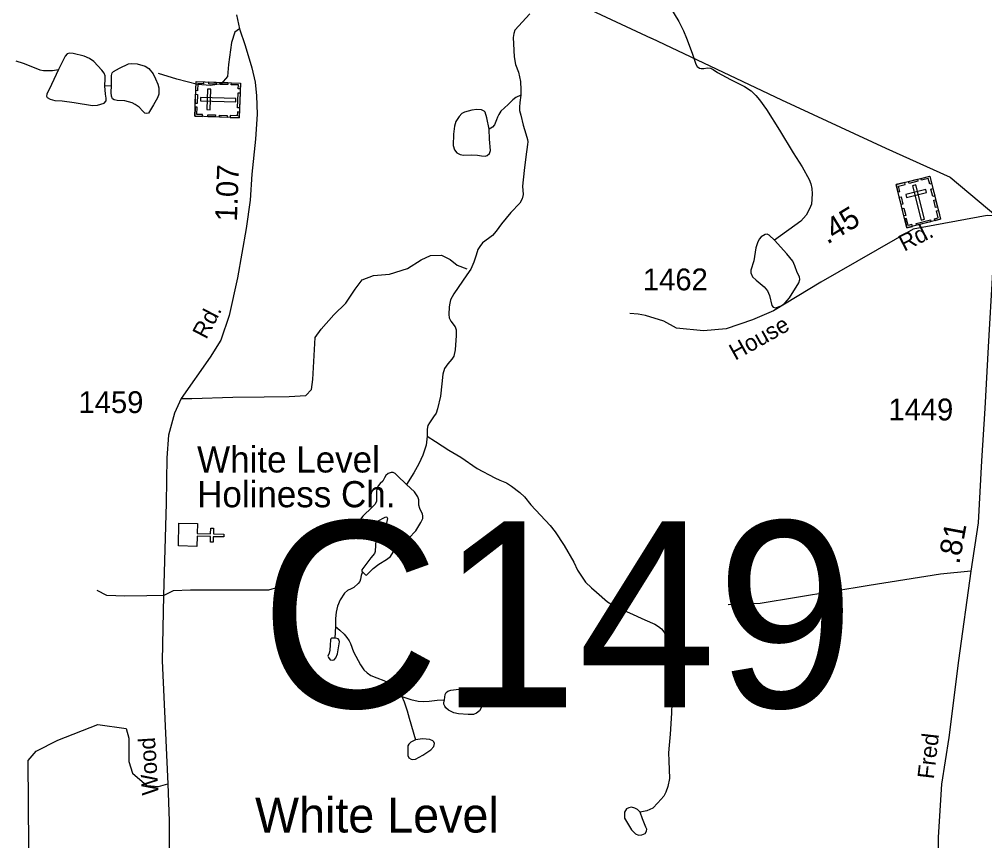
# Model space of a CAD drawing. Extents: x 2126262 to 2293712, y 749403 to 919119.
# Drawn here: x 2254809 to 2260344, y 868903 to 873609 of the extents above; entities that cross this region are included whole.
import ezdxf

# ---------------------------------------------------------------- set-up
doc = ezdxf.new("R2010")
doc.units = 0
for name, color, linetype in [('Exist Civil Demographics Community Label', 7, 'Continuous'), ('Exist Cultural Cemetery CELL', 7, 'Continuous'), ('Exist Cultural Church CELL', 7, 'Continuous'), ('Exist Cultural Church Label', 7, 'Continuous'), ('Exist Hydrographic Misc Water Feature', 7, 'Continuous'), ('Exist Hydrographic Pond Under 1500 Sq Ft', 7, 'Continuous'), ('Exist Road Non-System Type 51', 7, 'Continuous'), ('Exist Road Secondary Mileage Hundredths English Label', 7, 'Continuous'), ('Exist Road Secondary Structure Culvert Number Label', 7, 'Continuous'), ('Exist Road Secondary Type 41 Attributed', 7, 'Continuous'), ('Exist Road Secondary Type 51 Attributed', 7, 'Continuous'), ('Exist Road Secondary Type 51 Label', 7, 'Continuous'), ('Exist Road Secondary Type 51 Number Label', 7, 'Continuous'), ('Exist Utilities Electrical Transmission Line', 7, 'Continuous')]:
    doc.layers.add(name, color=color, linetype=linetype)

msp = doc.modelspace()

# ---------------------------------------------------------------- linework, layer by layer
at = {"layer": 'Exist Cultural Cemetery CELL'}
for points in [[(2255815.3, 873053.3), (2255822, 873252.3), (2256076.5, 873243.6), (2256069.8, 873044.7)], [(2255865.4, 873250.9), (2255865, 873239.5), (2255832.8, 873240.6), (2255831.5, 873200.1), (2255820.3, 873200.5), (2255822.1, 873252.4)], [(2255938, 873237), (2255894.7, 873238.5), (2255895.1, 873249.9), (2255938.4, 873248.4)], [(2256003.9, 873234.7), (2255960.6, 873236.2), (2255961, 873247.6), (2256004.3, 873246.1)], [(2255884.7, 873091.8), (2255903.3, 873091.2), (2255907.3, 873208.8), (2255888.7, 873209.5)], [(2256075.4, 873210.5), (2256063.9, 873210.9), (2256064.7, 873232.9), (2256024.3, 873234.3), (2256024.7, 873245.4), (2256076.5, 873243.6)], [(2255817.8, 873127.3), (2255819.6, 873179.1), (2255831, 873178.8), (2255829.2, 873127)], [(2255848.3, 873161.3), (2255847.6, 873142.6), (2256050.3, 873135.7), (2256050.9, 873154.4)], [(2256060.2, 873102.5), (2256063.1, 873187.3), (2256074.5, 873186.9), (2256071.6, 873102.1)], [(2255858.6, 873051.8), (2255858.9, 873063.2), (2255826.8, 873064.3), (2255828.2, 873104.8), (2255817, 873105.2), (2255815.3, 873053.3)], [(2255932.7, 873049.3), (2255889.4, 873050.8), (2255889.8, 873062.2), (2255933.1, 873060.7)], [(2255999.9, 873047), (2255956.6, 873048.5), (2255957, 873059.9), (2256000.2, 873058.4)], [(2256070.8, 873077.7), (2256059.3, 873078.1), (2256058.6, 873056.1), (2256018.2, 873057.5), (2256017.8, 873046.4), (2256069.7, 873044.6)], [(2259835.5, 872661.6), (2260028.6, 872710), (2260090.6, 872463), (2259897.5, 872414.6)], [(2260039.2, 872668), (2260028.2, 872665.2), (2260020.4, 872696.4), (2259981.1, 872686.6), (2259978.3, 872697.4), (2260028.7, 872710)], [(2259846.1, 872619.6), (2259857.1, 872622.3), (2259849.2, 872653.5), (2259888.6, 872663.4), (2259885.9, 872674.2), (2259835.5, 872661.6)], [(2259907.4, 872679.6), (2259957.6, 872692.2), (2259960.4, 872681.1), (2259910.1, 872668.5)], [(2259948.4, 872659.7), (2259930.3, 872655.1), (2259979.6, 872458.4), (2259997.7, 872463)], [(2260046, 872594.3), (2260035.4, 872636.3), (2260046.5, 872639.1), (2260057, 872597.1)], [(2259864.1, 872547.6), (2259853.5, 872589.6), (2259864.6, 872592.4), (2259875.1, 872550.4)], [(2259891.7, 872605.5), (2259896.2, 872587.4), (2260010.4, 872616), (2260005.9, 872634.1)], [(2259880.4, 872482.4), (2259869.9, 872524.4), (2259880.9, 872527.2), (2259891.5, 872485.2)], [(2260062, 872530.4), (2260051.4, 872572.4), (2260062.5, 872575.2), (2260073, 872533.1)], [(2260058.4, 872455), (2260055.7, 872466.1), (2260077, 872471.5), (2260067.2, 872510.7), (2260078, 872513.4), (2260090.6, 872463)], [(2259929.5, 872422.7), (2259926.8, 872433.8), (2259905.4, 872428.5), (2259895.6, 872467.7), (2259884.8, 872465), (2259897.4, 872414.6)], [(2259950.4, 872439.7), (2260032.7, 872460.4), (2260035.5, 872449.3), (2259953.2, 872428.7)]]:
    msp.add_lwpolyline(points, close=True, dxfattribs=at)
at = {"layer": 'Exist Cultural Church CELL'}
msp.add_lwpolyline([(2255830.5, 870719.8), (2255829.3, 870662.9), (2255905.4, 870661.1), (2255906.2, 870693.1), (2255922.1, 870692.7), (2255921.4, 870660.7), (2255981.5, 870659.3), (2255981.2, 870643.3), (2255921, 870644.7), (2255920.3, 870612.7), (2255904.3, 870613.1), (2255905.1, 870645.1), (2255828.9, 870646.8), (2255827.5, 870589.2), (2255721.1, 870591.7), (2255724.1, 870722.3)], close=True, dxfattribs=at)
at = {"layer": 'Exist Hydrographic Misc Water Feature'}
for p, q in [((2255299.2, 873227.4), (2255337.4, 873229.1)), ((2256621.9, 870130.7), (2256618.5, 870062.9))]:
    msp.add_line(p, q, dxfattribs=at)
for points in [[(2257735, 873640.4), (2257649.4, 873546.3), (2257643.4, 873527.6), (2257640.9, 873505.6), (2257641.7, 873468.2), (2257646, 873393.2), (2257653.6, 873349.1), (2257670.6, 873306.7), (2257682.4, 873253.2), (2257684.1, 873205.7), (2257683.3, 873173.5)], [(2258541.8, 873673.9), (2258589.3, 873595.8), (2258617.3, 873543.8), (2258633.4, 873501.4), (2258666.4, 873415.8), (2258686.8, 873351.3), (2258696.1, 873337.7), (2258708, 873329.3), (2258719, 873326.7), (2258733.4, 873327.6), (2258753.8, 873330.1), (2258771.6, 873328.4), (2258787.7, 873321.6), (2258811.4, 873303.8), (2258886.3, 873263.5), (2258966, 873223.7), (2259004.2, 873199.1), (2259032.1, 873172.8), (2259052.5, 873147.3), (2259093.2, 873093), (2259167.8, 872974.7), (2259244.9, 872844.1), (2259296.2, 872764), (2259336.9, 872690.2), (2259346.2, 872665.6), (2259353, 872640.2), (2259353.8, 872608.8), (2259350.4, 872549.4), (2259339.4, 872523.1), (2259319.9, 872487.5), (2259288.6, 872453.1), (2259139.4, 872344.5)], [(2255299.2, 873227.4), (2255301.8, 873267.3), (2255300.9, 873285.1), (2255295.8, 873299.5), (2255282.3, 873317.3), (2255236.5, 873367.3), (2255211.1, 873385.2), (2255181.4, 873397), (2255117.8, 873412.3), (2255096.6, 873414.8), (2255083.1, 873410.6), (2255072, 873397), (2255053.4, 873359.7), (2255034.2, 873321.2)], [(2254789.2, 873370.4), (2254831.6, 873357.7), (2254902.8, 873329.7), (2254927.3, 873319.5), (2254946.8, 873316.1), (2254972.3, 873316.1), (2254998.5, 873316.1), (2255034.2, 873321.2)], [(2255034.2, 873321.2), (2254993.2, 873235.9), (2254966.1, 873179.1), (2254964.4, 873168), (2254968.6, 873160.4), (2254985.6, 873151.9), (2255011.9, 873144.3), (2255054.2, 873140.9), (2255123.8, 873131.6), (2255228.9, 873114.6), (2255256.8, 873116.3), (2255295.8, 873128.2), (2255306, 873140.9), (2255306.9, 873157.8), (2255302.6, 873180.7), (2255299.2, 873227.4)], [(2257683.3, 873173.5), (2257679.2, 873133.2), (2257675.8, 873106.1), (2257675.8, 873086.5), (2257683.4, 873059.4), (2257697, 873001.7), (2257712.3, 872952.5), (2257721.6, 872921.2), (2257724.1, 872906.7), (2257723.3, 872892.3), (2257713.1, 872821.6), (2257703.8, 872743.5), (2257694.5, 872652.8), (2257697, 872604.4), (2257692.8, 872579.8), (2257679.2, 872555.2), (2257626.7, 872502.4), (2257573.2, 872437.9), (2257541.9, 872395.5), (2257521.5, 872370.9), (2257498.7, 872352.3), (2257463.9, 872327.7), (2257449.5, 872308.2), (2257437.6, 872289.5), (2257427.4, 872257.3), (2257414.7, 872217.4), (2257397.8, 872177.5), (2257374.9, 872145.8), (2257299.4, 872035.6), (2257280.8, 872000.8), (2257276.6, 871982.1), (2257274, 871961.8), (2257271.8, 871918.2), (2257274.3, 871897.8), (2257283.7, 871879.1), (2257307.4, 871846.1), (2257314.2, 871829.1), (2257313.3, 871796.9), (2257308.3, 871714.6), (2257300.6, 871679.8), (2257287.9, 871661.2), (2257265, 871634.9), (2257247.2, 871608.3), (2257237, 871575.2), (2257231.1, 871520.1), (2257223.5, 871449.7), (2257207.4, 871377.6), (2257198.1, 871352.2), (2257183.6, 871332.1), (2257159.9, 871296.5), (2257151.4, 871282.1), (2257147.2, 871260), (2257147.2, 871221)], [(2257683.3, 873173.5), (2257655.3, 873160.3), (2257638.4, 873146.8), (2257612.1, 873120.5), (2257570.5, 873082.3), (2257557.8, 873062.8), (2257550.2, 873048.4), (2257545.1, 873032.3), (2257532.4, 873005.1), (2257522.2, 872990.7), (2257512.9, 872984.8), (2257502.7, 872978.8)], [(2257147.2, 871221), (2257141, 871168.2), (2257123.2, 871111.4), (2257100.3, 871062.2), (2257070.6, 871009.6), (2257028.3, 870943.5)], [(2257147.2, 871221), (2257194.7, 871190.5), (2257271.8, 871139.6), (2257340.5, 871100.6), (2257434.6, 871036.1), (2257535.9, 870981.5), (2257564.7, 870968.8), (2257602, 870952.7), (2257630, 870934.8), (2257679.1, 870898.4), (2257705.4, 870872.1), (2257741.8, 870828), (2257852.9, 870708.4), (2257880.4, 870671.7), (2257932.2, 870593.7), (2257987.3, 870498.7), (2258009.3, 870453.7), (2258055.1, 870384.2), (2258089, 870351.1), (2258117.8, 870326.5), (2258181.4, 870272.2), (2258228.8, 870243.4), (2258307.7, 870207.8), (2258395.8, 870168.2), (2258452.6, 870143.6)], [(2256776.7, 870443), (2256768.3, 870422.1), (2256765.7, 870400.9), (2256760.6, 870387.3), (2256752.2, 870377.1), (2256727.6, 870353.4), (2256712.3, 870345.7), (2256691.1, 870337.3), (2256673.3, 870321.2), (2256647.9, 870283), (2256632.6, 870247.4), (2256625.3, 870212.2), (2256621, 870176.5), (2256621.9, 870130.7)], [(2256621.9, 870130.7), (2256647.3, 870108.7), (2256671.9, 870085.8), (2256687.1, 870068), (2256700.7, 870048.5), (2256708.3, 870033.2), (2256725.3, 869985.7), (2256738.8, 869959.4), (2256764.3, 869909.8), (2256783.8, 869882.6), (2256804.1, 869864.8), (2256824.5, 869849.6), (2256858.4, 869835.1), (2256898.2, 869820.7), (2256947, 869796.4), (2256967.3, 869778.6), (2256981.7, 869761.6), (2257002.9, 869728.5)], [(2258452.6, 870143.6), (2258473.8, 870130.1), (2258489.9, 870116.5), (2258503.5, 870098.7), (2258517.1, 870074.9), (2258527.2, 870050.3), (2258530.6, 870030.8), (2258539.7, 869970.2), (2258549, 869861.6), (2258551.6, 869748), (2258548.2, 869634), (2258539.7, 869513.5), (2258533.8, 869450.8), (2258530.4, 869407.2), (2258532.9, 869359.7), (2258537.2, 869259.6), (2258527.8, 869212.9), (2258515.1, 869180.7), (2258504.9, 869157.8)], [(2257002.9, 869728.5), (2257052.9, 869712.4), (2257096.2, 869703.1), (2257125, 869701.4), (2257158.9, 869702.2), (2257204.7, 869708.2), (2257246.2, 869710.7)], [(2257002.9, 869728.5), (2257015.6, 869698), (2257031.7, 869647.9), (2257043.6, 869604.2), (2257080, 869481.2)], [(2258504.9, 869157.8), (2258470.2, 869119.9), (2258440.5, 869089.3), (2258405.8, 869073.2), (2258367.6, 869066.4)]]:
    msp.add_lwpolyline(points, dxfattribs=at)
for points in [[(2255337.4, 873229.1), (2255337.9, 873286.2), (2255341.3, 873301.4), (2255348.9, 873310.8), (2255382.8, 873328.6), (2255434.5, 873353.2), (2255454.9, 873355.7), (2255485.4, 873353.2), (2255530.3, 873340.5), (2255552.3, 873327.7), (2255576.9, 873297.2), (2255589.6, 873268.4), (2255602.4, 873237), (2255608.3, 873215.8), (2255609.1, 873200.5), (2255608.3, 873180.2), (2255600.7, 873159.8), (2255577.8, 873119.1), (2255549, 873070.7), (2255539.6, 873069), (2255529.5, 873071.6), (2255517.6, 873082.6), (2255496.4, 873106.4), (2255472.7, 873121.6), (2255456.6, 873130.1), (2255413.3, 873141.1), (2255369.2, 873143.7), (2255352.3, 873147.1), (2255343.8, 873153.9), (2255337, 873169.1), (2255336.2, 873190.3)], [(2257502.7, 872978.8), (2257490.2, 873044.1), (2257480, 873077.2), (2257473.2, 873083.2), (2257459.7, 873089.9), (2257431.7, 873092.5), (2257402.9, 873089.1), (2257361.3, 873076.4), (2257346.1, 873068.7), (2257330, 873052.6), (2257312.2, 873023.8), (2257303.7, 872995.8), (2257297.7, 872951.7), (2257296.9, 872885.5), (2257304.5, 872861.8), (2257318.1, 872844.8), (2257335.9, 872834.6), (2257355.4, 872830.4), (2257402, 872832.1), (2257435.1, 872831.2), (2257459.7, 872826.2), (2257480, 872824.5), (2257491.9, 872829.5), (2257503.7, 872840.6), (2257509.7, 872857.5), (2257505.4, 872922)], [(2256618.5, 870062.9), (2256599, 870062.9), (2256594.7, 870059.5), (2256593, 870054.4), (2256591.4, 870023.9), (2256589.7, 869995), (2256585.4, 869977.2), (2256578.6, 869960.2), (2256581.2, 869951.8), (2256591.4, 869939.9), (2256604.9, 869936.5), (2256614.2, 869939.9), (2256624.4, 869950.1), (2256633.7, 869973.8), (2256644.8, 870041.7), (2256642.2, 870051.8), (2256637.1, 870058.6), (2256630.3, 870062)], [(2257246.2, 869710.7), (2257249.6, 869741.2), (2257255.5, 869752.3), (2257264.8, 869759.9), (2257282.6, 869765.8), (2257328.4, 869770.9), (2257373.3, 869775.2), (2257406.4, 869773.5), (2257425.1, 869766.7), (2257440.3, 869754), (2257448.8, 869739.5), (2257454.7, 869714.9), (2257458.1, 869674.2), (2257455.6, 869659.8), (2257447.9, 869647.1), (2257430.1, 869632.7), (2257412.3, 869626.7), (2257381.8, 869626.7), (2257327.6, 869630.1), (2257300.4, 869635.2), (2257269.1, 869651.3), (2257253.8, 869664.1), (2257247.9, 869674.2), (2257242.8, 869685.3), (2257242.8, 869692.9)], [(2257080, 869481.2), (2257053.8, 869467.6), (2257042.7, 869456.6), (2257036.8, 869445.6), (2257036, 869434.5), (2257036, 869390.4), (2257041.9, 869377.7), (2257055.5, 869370.9), (2257065.6, 869368.4), (2257080.9, 869369.2), (2257122.4, 869393), (2257169.1, 869423.5), (2257186, 869443), (2257190.2, 869459.1), (2257186, 869470.2), (2257179.2, 869475.2), (2257163.1, 869482), (2257120.7, 869486.3)], [(2258367.6, 869066.4), (2258353.2, 869081.7), (2258337.9, 869090.2), (2258319.3, 869094.4), (2258304, 869091.9), (2258290.5, 869085.1), (2258279.5, 869067.3), (2258278.6, 869052), (2258278.6, 869032.5), (2258290.5, 869012.2), (2258318.4, 868965.5), (2258341.3, 868941.8), (2258359.1, 868935), (2258378.6, 868935.8), (2258397.3, 868943.5), (2258404.1, 868957), (2258405.8, 868968.1), (2258400.7, 868979.9), (2258382, 869028.3)]]:
    msp.add_lwpolyline(points, close=True, dxfattribs=at)
at = {"layer": 'Exist Hydrographic Pond Under 1500 Sq Ft'}
msp.add_lwpolyline([(2259139.4, 872344.5), (2259107.2, 872372.7), (2259097, 872377), (2259084.3, 872375.3), (2259062.2, 872363.4), (2259050.4, 872349.8), (2259041.9, 872328.6), (2259031.7, 872298.9), (2259019.8, 872225.2), (2259002.9, 872172.6), (2259002.9, 872155.6), (2259012.2, 872134.4), (2259033.4, 872114), (2259079.2, 872076.1), (2259098.7, 872053.2), (2259110.5, 872026.1), (2259124.1, 871968.4), (2259130.9, 871959.1), (2259143.6, 871955.7), (2259175.8, 871966.7), (2259197.9, 871982.8), (2259225, 872012.5), (2259278.4, 872099), (2259284.3, 872117.7), (2259281.8, 872133.8), (2259268.2, 872157.6), (2259255.5, 872197.4), (2259242.8, 872222.9), (2259208.9, 872265.3)], close=True, dxfattribs=at)
for points in [[(2257028.3, 870943.5), (2256976, 870995.6), (2256963.2, 871005.8), (2256951.4, 871011.7), (2256940.3, 871011.7), (2256923.4, 871005.8), (2256910.7, 870995.6), (2256902.2, 870982.1), (2256893.7, 870963.4), (2256877.6, 870949), (2256866.6, 870935.4), (2256859.8, 870922.7), (2256857.3, 870908.3), (2256857.3, 870848), (2256848.8, 870831.9), (2256832.7, 870814.1), (2256778.4, 870763.2), (2256757.2, 870736.1), (2256743.7, 870708.1), (2256744.5, 870697.1), (2256753.9, 870686), (2256766.6, 870681), (2256780.1, 870681), (2256792, 870686), (2256858.1, 870731), (2256910.7, 870758.1), (2256915.8, 870756.4), (2256920, 870748.8), (2256916.6, 870731.8), (2256909.8, 870701.3), (2256900.5, 870690.3), (2256877.6, 870678.4), (2256870.8, 870670.8), (2256862.4, 870652.1), (2256852.2, 870621.6), (2256850.5, 870597), (2256849.6, 870560.1), (2256845.4, 870549.1), (2256824.2, 870523.6), (2256772.5, 870454.1), (2256772.5, 870448.1), (2256776.7, 870443)], [(2256776.7, 870443), (2256792.9, 870426.1), (2256799.6, 870425.2), (2256812.3, 870437.1), (2256838.6, 870463.4), (2256870.8, 870487.1), (2256913.2, 870514.3), (2256936.1, 870532.1), (2256962.4, 870571.1), (2256981, 870591.5), (2257042.9, 870636.4), (2257082.8, 870678), (2257111.6, 870725.5), (2257122.6, 870749.7), (2257122.6, 870764.1), (2257120.9, 870773.4), (2257104.8, 870806.5), (2257098.9, 870825.1), (2257098.9, 870855.7), (2257094.6, 870873.5), (2257074.3, 870902.3), (2257028.3, 870943.5)]]:
    msp.add_lwpolyline(points, dxfattribs=at)
at = {"layer": 'Exist Road Non-System Type 51'}
for points in [[(2256071.8, 873554.3), (2256044.1, 873534.7), (2256025.9, 873476.1), (2256009.2, 873349.1), (2256002.2, 873282.1), (2255966, 873240.2), (2255906, 873229), (2255830.7, 873236), (2255712.1, 873266.7), (2255606.1, 873299.4)], [(2255736.4, 871436.6), (2255797.9, 871437.1), (2256033.6, 871444.1), (2256212.1, 871445.5), (2256355.8, 871448.3), (2256451, 871454.3), (2256484.5, 871487.8), (2256491.4, 871545), (2256505.3, 871785.7), (2256540.1, 871834.6), (2256611.3, 871915.6), (2256680.7, 871983.2), (2256735.1, 872062.8), (2256774.2, 872115.8), (2256839.7, 872140.9), (2256931.8, 872149.3), (2257035, 872181.4), (2257113.1, 872231.7), (2257166.1, 872255.4), (2257230.2, 872256.8), (2257279.1, 872233.1), (2257319.5, 872199.6), (2257373.9, 872178.6)], [(2255636, 870307.4), (2255693.7, 870336), (2255791.3, 870340.1), (2256054.2, 870340.8), (2256239.7, 870339.4), (2256291.3, 870354.8), (2256561.5, 870601.7)], [(2260263.7, 870447.2), (2260091, 870429.4), (2259680.9, 870365.2), (2259056.1, 870261.9), (2258872.7, 870253.5)], [(2255636, 870307.4), (2255540.3, 870306.6), (2255413.4, 870303.8), (2255311.6, 870308), (2255255.8, 870336)], [(2254871.6, 868476), (2254849.3, 868752.4), (2254863.2, 868869.6), (2254860.4, 869362.3), (2254905, 869415.4), (2255030.5, 869479.6), (2255259.3, 869568.9), (2255421.1, 869546.6), (2255437.8, 869490.8), (2255437.8, 869356.8), (2255457.3, 869289.8), (2255541, 869220), (2255607.9, 869214.4), (2255659.7, 869228.3)]]:
    msp.add_lwpolyline(points, dxfattribs=at)
at = {"layer": 'Exist Road Secondary Type 41 Attributed'}
msp.add_lwpolyline([(2260564.5, 872478.5), (2260358, 872485.5), (2259934, 872407.3), (2259404, 872103), (2259132.9, 871939.5), (2259012.9, 871886.5), (2258862.3, 871836.2), (2258730.7, 871823.5), (2258577.4, 871839.9), (2258503.3, 871880.1), (2258398.7, 871912.3), (2258356.4, 871919.2), (2258309.9, 871923.4)], dxfattribs=at)
at = {"layer": 'Exist Road Secondary Type 51 Attributed'}
for points in [[(2256054.3, 873634.6), (2256071.8, 873554.3), (2256103.8, 873459.4), (2256142.2, 873330.3), (2256161.7, 873247.9), (2256168.7, 873171.2), (2256172.2, 873065.8), (2256163.8, 872922), (2256142.9, 872721), (2256131.7, 872573), (2256109.4, 872411.1), (2256059.2, 872127.6), (2256011.8, 871912.6), (2255964.4, 871770.9), (2255903, 871673.2), (2255736.4, 871436.6), (2255698.7, 871351.5), (2255665.2, 871227.2), (2255654.1, 871096), (2255651.3, 870836.4), (2255636, 870307.4), (2255627.6, 869933.3), (2255659.7, 869228.3), (2255668, 869016.2), (2255668, 868831.9)], [(2260564.5, 872478.5), (2260469.7, 872350.1), (2260439, 872260.7), (2260388.8, 872160.2), (2260363.9, 871731.8), (2260344.5, 871378.3), (2260324.9, 871079.6), (2260305.5, 870723.6), (2260263.7, 870447.2), (2260194.1, 869934.8), (2260138.6, 869494.8), (2260096.7, 869226.8), (2260077.2, 868922.5), (2260071.7, 868525), (2260054.7, 868275.1)]]:
    msp.add_lwpolyline(points, dxfattribs=at)
at = {"layer": 'Exist Utilities Electrical Transmission Line'}
for points in [[(2258434.3, 873499.9), (2253951.2, 875589.5), (2253118.4, 875974.1), (2249262.6, 877649.4), (2247552.8, 878368.8), (2245428.7, 879296.5), (2244994.3, 879506.8), (2244994.3, 879506.8), (2233671.1, 885960.4), (2223137.7, 889748), (2223139.6, 889750.1), (2221397, 890471.2)], [(2258434.3, 873500), (2259179.4, 873147.1), (2259777.7, 872870.7), (2260145.1, 872704.3), (2260584.3, 872336.6), (2261948.7, 871181.9), (2262613.6, 870628.3), (2263347, 870013.6), (2263869.1, 869564.6), (2264314.2, 869193), (2265640.2, 868079.8), (2266661.7, 867229.9)]]:
    msp.add_lwpolyline(points, dxfattribs=at)

# ---------------------------------------------------------------- texts
at = {"layer": 'Exist Civil Demographics Community Label'}
msp.add_text('White Level', height=200, dxfattribs=at).set_placement((2256160.4, 868949.7))
at = {"layer": 'Exist Cultural Church Label'}
for s, p in [('White Level', (2255828.2, 871012.4)), ('Holiness Ch.', (2255828.2, 870813.2))]:
    msp.add_text(s, height=150, dxfattribs=at).set_placement(p)
at = {"layer": 'Exist Road Secondary Mileage Hundredths English Label'}
for s, rotation, p in [('1.07', 87.8139, (2256056.4, 872449)), ('.45', 31.3385, (2259441.1, 872317.2)), ('.81', 79.4378, (2260197.6, 870483.2))]:
    msp.add_text(s, height=125, rotation=rotation, dxfattribs=at).set_placement(p)
at = {"layer": 'Exist Road Secondary Structure Culvert Number Label'}
msp.add_text('C149', height=1066.27, dxfattribs=at).set_placement((2256189.3, 869666.5))
at = {"layer": 'Exist Road Secondary Type 51 Label'}
for s, rotation, p in [('Rd.', 27.0842, (2259882.2, 872276.7)), ('Rd.', 62.3085, (2255880.8, 871771)), ('House', 29.3917, (2258913.2, 871652.3)), ('Wood', 93.6501, (2255607.7, 869166.7)), ('Fred', 83.3822, (2260051.8, 869253.1))]:
    msp.add_text(s, height=95, rotation=rotation, dxfattribs=at).set_placement(p)
at = {"layer": 'Exist Road Secondary Type 51 Number Label'}
for s, p in [('1462', (2258384.2, 872056.2)), ('1459', (2255148.5, 871352.9)), ('1449', (2259791.5, 871311))]:
    msp.add_text(s, height=125, dxfattribs=at).set_placement(p)

doc.saveas('drawing.dxf')
